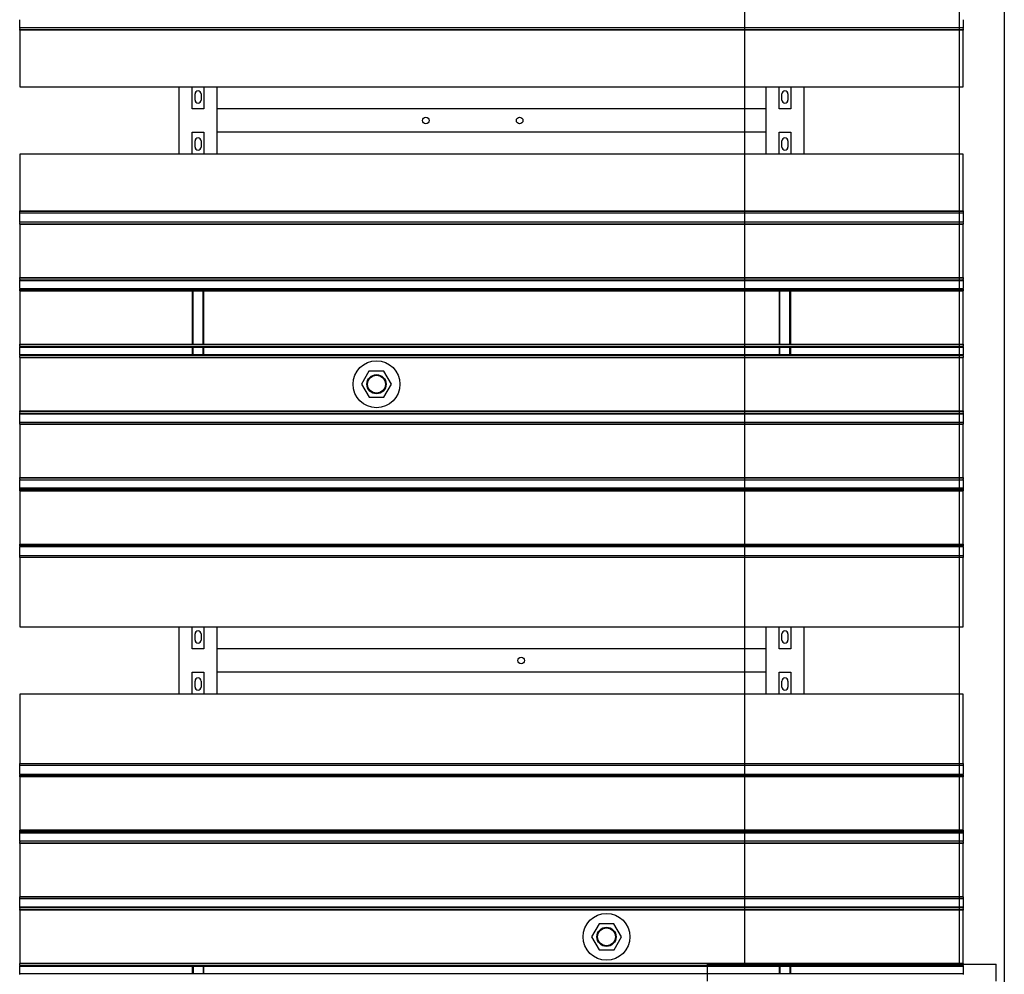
# Model space of a CAD drawing. Extents: x -89225 to 110569, y 13360 to 87647.
# Tile 318 of 478: x 47778 to 49876, y 71941 to 73974. Entities that reach past the tile are written whole.
import ezdxf

# ---------------------------------------------------------------- set-up
doc = ezdxf.new("R2010")
doc.units = 0
doc.layers.add('Iv-Lines 035', color=4, linetype='Continuous')

# ---------------------------------------------------------------- blocks, each defined once
blk = doc.blocks.new('Leidingwerk beluchtingsinstallatie')
for p, q in [((1296643.7, -930092), (1296643.7, -932270.8)), ((1297100.9, -930092), (1297100.9, -932270.8)), ((1296564.8, -932270.8), (1297179.8, -932270.8)), ((1296564.8, -932306.8), (1296564.8, -932270.8)), ((1297179.8, -932306.8), (1297179.8, -932270.8))]:
    blk.add_line(p, q)
blk = doc.blocks.new('Beluchtingselementen Bosman')
for p, q in [((1287289.4, -864104.3), (1287289.4, -864088.3)), ((1289299.4, -864088.3), (1289299.4, -864104.3)), ((1287289.4, -864105.8), (1287289.4, -864104.3)), ((1287289.4, -864105.8), (1287289.4, -864107.1)), ((1289299.4, -864105.8), (1287289.4, -864105.8)), ((1287289.4, -864109.9), (1287289.4, -864107.1)), ((1287289.4, -864110.6), (1287289.4, -864109.9)), ((1289299.4, -864109.9), (1287289.4, -864109.9)), ((1287289.4, -864110.6), (1287289.4, -864231.3)), ((1289299.4, -864110.6), (1287289.4, -864110.6)), ((1289299.4, -864104.3), (1289299.4, -864105.8)), ((1289299.4, -864107.1), (1289299.4, -864105.8)), ((1289299.4, -864107.1), (1289299.4, -864109.9)), ((1289299.4, -864109.9), (1289299.4, -864110.6)), ((1289299.4, -864231.3), (1289299.4, -864110.6)), ((1287289.4, -864231.3), (1289299.4, -864231.3)), ((1287629.4, -864374.5), (1287629.4, -864231.3)), ((1287656.9, -864277.9), (1287656.9, -864231.3)), ((1287681.9, -864231.3), (1287681.9, -864277.9)), ((1287709.4, -864231.3), (1287709.4, -864374.5)), ((1288879.4, -864374.5), (1288879.4, -864231.3)), ((1288906.9, -864277.9), (1288906.9, -864231.3)), ((1288931.9, -864231.3), (1288931.9, -864277.9)), ((1288959.4, -864231.3), (1288959.4, -864374.5)), ((1287662.9, -864259.3), (1287662.9, -864246.3)), ((1287675.9, -864246.3), (1287675.9, -864259.3)), ((1288912.9, -864259.3), (1288912.9, -864246.3)), ((1288925.9, -864246.3), (1288925.9, -864259.3)), ((1287681.9, -864277.9), (1287656.9, -864277.9)), ((1288879.4, -864277.8), (1287709.4, -864277.8)), ((1287709.4, -864277.8), (1287709.4, -864321.8)), ((1288879.4, -864321.8), (1288879.4, -864277.8)), ((1288931.9, -864277.9), (1288906.9, -864277.9)), ((1287656.9, -864374.5), (1287656.9, -864327.9)), ((1287656.9, -864327.9), (1287681.9, -864327.9)), ((1287681.9, -864327.9), (1287681.9, -864374.5)), ((1288879.4, -864327.8), (1287709.4, -864327.8)), ((1288906.9, -864374.5), (1288906.9, -864327.9)), ((1288906.9, -864327.9), (1288931.9, -864327.9)), ((1288931.9, -864327.9), (1288931.9, -864374.5)), ((1287662.9, -864359.5), (1287662.9, -864346.5)), ((1287675.9, -864346.5), (1287675.9, -864359.5)), ((1288912.9, -864359.5), (1288912.9, -864346.5)), ((1288925.9, -864346.5), (1288925.9, -864359.5)), ((1289299.4, -864374.5), (1287289.4, -864374.5)), ((1287289.4, -864374.5), (1287289.4, -864495.2)), ((1289299.4, -864495.2), (1289299.4, -864374.5)), ((1287289.4, -864495.9), (1287289.4, -864495.2)), ((1287289.4, -864495.2), (1289299.4, -864495.2)), ((1287289.4, -864498.7), (1287289.4, -864495.9)), ((1287289.4, -864495.9), (1289299.4, -864495.9)), ((1287289.4, -864498.7), (1287289.4, -864499.9)), ((1287289.4, -864501.5), (1287289.4, -864499.9)), ((1287289.4, -864499.9), (1289299.4, -864499.9)), ((1287289.4, -864517.5), (1287289.4, -864501.5)), ((1289299.4, -864495.2), (1289299.4, -864495.9)), ((1289299.4, -864495.9), (1289299.4, -864498.7)), ((1289299.4, -864499.9), (1289299.4, -864498.7)), ((1289299.4, -864499.9), (1289299.4, -864501.5)), ((1289299.4, -864501.5), (1289299.4, -864517.5)), ((1287289.4, -864519), (1287289.4, -864517.5)), ((1287289.4, -864519), (1287289.4, -864520.3)), ((1287289.4, -864519), (1289299.4, -864519)), ((1287289.4, -864523.1), (1287289.4, -864520.3)), ((1287289.4, -864523.8), (1287289.4, -864523.1)), ((1287289.4, -864523.1), (1289299.4, -864523.1)), ((1287289.4, -864523.8), (1287289.4, -864637.2)), ((1287289.4, -864523.8), (1289299.4, -864523.8)), ((1289299.4, -864517.5), (1289299.4, -864519)), ((1289299.4, -864520.3), (1289299.4, -864519)), ((1289299.4, -864520.3), (1289299.4, -864523.1)), ((1289299.4, -864523.1), (1289299.4, -864523.8)), ((1289299.4, -864637.2), (1289299.4, -864523.8)), ((1287289.4, -864637.9), (1287289.4, -864637.2)), ((1287289.4, -864637.2), (1289299.4, -864637.2)), ((1287289.4, -864640.7), (1287289.4, -864637.9)), ((1287289.4, -864637.9), (1289299.4, -864637.9)), ((1287289.4, -864640.7), (1287289.4, -864641.9)), ((1287289.4, -864643.5), (1287289.4, -864641.9)), ((1287289.4, -864641.9), (1289299.4, -864641.9)), ((1287289.4, -864659.5), (1287289.4, -864643.5)), ((1287289.4, -864643.5), (1289299.4, -864643.5)), ((1289299.4, -864637.2), (1289299.4, -864637.9)), ((1289299.4, -864637.9), (1289299.4, -864640.7)), ((1289299.4, -864641.9), (1289299.4, -864640.7)), ((1289299.4, -864641.9), (1289299.4, -864643.5)), ((1289299.4, -864643.5), (1289299.4, -864659.5)), ((1287289.4, -864661), (1287289.4, -864659.5)), ((1287289.4, -864661), (1287289.4, -864662.3)), ((1287289.4, -864661), (1289299.4, -864661)), ((1287289.4, -864665.1), (1287289.4, -864662.3)), ((1287289.4, -864662.3), (1289299.4, -864662.3)), ((1287289.4, -864665.8), (1287289.4, -864665.1)), ((1287289.4, -864665.1), (1289299.4, -864665.1)), ((1287289.4, -864665.8), (1287289.4, -864779.2)), ((1287289.4, -864665.8), (1289299.4, -864665.8)), ((1287656.9, -864665.8), (1287656.9, -864779.2)), ((1287658.9, -864779.2), (1287658.9, -864665.8)), ((1287679.9, -864779.2), (1287679.9, -864665.8)), ((1287681.9, -864779.2), (1287681.9, -864665.8)), ((1288906.9, -864665.8), (1288906.9, -864779.2)), ((1288908.9, -864779.2), (1288908.9, -864665.8)), ((1288929.9, -864779.2), (1288929.9, -864665.8)), ((1288931.9, -864779.2), (1288931.9, -864665.8)), ((1289299.4, -864659.5), (1289299.4, -864661)), ((1289299.4, -864662.3), (1289299.4, -864661)), ((1289299.4, -864662.3), (1289299.4, -864665.1)), ((1289299.4, -864665.1), (1289299.4, -864665.8)), ((1289299.4, -864779.2), (1289299.4, -864665.8)), ((1287289.4, -864779.9), (1287289.4, -864779.2)), ((1287289.4, -864779.2), (1289299.4, -864779.2)), ((1287289.4, -864782.7), (1287289.4, -864779.9)), ((1287289.4, -864779.9), (1289299.4, -864779.9)), ((1287289.4, -864782.7), (1287289.4, -864783.9)), ((1289299.4, -864779.2), (1289299.4, -864779.9)), ((1289299.4, -864779.9), (1289299.4, -864782.7)), ((1289299.4, -864783.9), (1289299.4, -864782.7)), ((1287289.4, -864785.5), (1287289.4, -864783.9)), ((1287289.4, -864783.9), (1289299.4, -864783.9)), ((1287289.4, -864801.5), (1287289.4, -864785.5)), ((1287289.4, -864785.5), (1289299.4, -864785.5)), ((1287289.4, -864803), (1287289.4, -864801.5)), ((1287289.4, -864801.5), (1289299.4, -864801.5)), ((1287289.4, -864803), (1287289.4, -864804.3)), ((1287289.4, -864803), (1289299.4, -864803)), ((1287289.4, -864807.1), (1287289.4, -864804.3)), ((1287656.9, -864785.5), (1287656.9, -864801.5)), ((1287658.9, -864801.5), (1287658.9, -864785.5)), ((1287679.9, -864801.5), (1287679.9, -864785.5)), ((1287681.9, -864801.5), (1287681.9, -864785.5)), ((1288906.9, -864785.5), (1288906.9, -864801.5)), ((1288908.9, -864801.5), (1288908.9, -864785.5)), ((1288929.9, -864801.5), (1288929.9, -864785.5)), ((1288931.9, -864801.5), (1288931.9, -864785.5)), ((1289299.4, -864783.9), (1289299.4, -864785.5)), ((1289299.4, -864785.5), (1289299.4, -864801.5)), ((1289299.4, -864801.5), (1289299.4, -864803)), ((1289299.4, -864804.3), (1289299.4, -864803)), ((1289299.4, -864804.3), (1289299.4, -864807.1)), ((1287289.4, -864807.8), (1287289.4, -864807.1)), ((1287289.4, -864807.1), (1289299.4, -864807.1)), ((1287289.4, -864807.8), (1287289.4, -864921.2)), ((1287289.4, -864807.8), (1289299.4, -864807.8)), ((1289299.4, -864807.1), (1289299.4, -864807.8)), ((1289299.4, -864921.2), (1289299.4, -864807.8)), ((1288033.4, -864837), (1288017.6, -864864.6)), ((1288065.2, -864836.9), (1288033.4, -864837)), ((1288081.2, -864864.4), (1288065.2, -864836.9)), ((1288017.6, -864864.6), (1288033.6, -864892.1)), ((1288065.4, -864892), (1288081.2, -864864.4)), ((1288033.6, -864892.1), (1288065.4, -864892)), ((1287289.4, -864921.9), (1287289.4, -864921.2)), ((1287289.4, -864921.2), (1289299.4, -864921.2)), ((1287289.4, -864924.7), (1287289.4, -864921.9)), ((1287289.4, -864921.9), (1289299.4, -864921.9)), ((1287289.4, -864924.7), (1287289.4, -864925.9)), ((1287289.4, -864927.5), (1287289.4, -864925.9)), ((1287289.4, -864925.9), (1289299.4, -864925.9)), ((1287289.4, -864943.5), (1287289.4, -864927.5)), ((1287289.4, -864927.5), (1289299.4, -864927.5)), ((1289299.4, -864921.2), (1289299.4, -864921.9)), ((1289299.4, -864921.9), (1289299.4, -864924.7)), ((1289299.4, -864925.9), (1289299.4, -864924.7)), ((1289299.4, -864925.9), (1289299.4, -864927.5)), ((1289299.4, -864927.5), (1289299.4, -864943.5)), ((1287289.4, -864945), (1287289.4, -864943.5)), ((1287289.4, -864945), (1287289.4, -864946.3)), ((1287289.4, -864945), (1289299.4, -864945)), ((1287289.4, -864949.1), (1287289.4, -864946.3)), ((1287289.4, -864949.8), (1287289.4, -864949.1)), ((1287289.4, -864949.1), (1289299.4, -864949.1)), ((1287289.4, -864949.8), (1287289.4, -865063.2)), ((1287289.4, -864949.8), (1289299.4, -864949.8)), ((1289299.4, -864943.5), (1289299.4, -864945)), ((1289299.4, -864946.3), (1289299.4, -864945)), ((1289299.4, -864946.3), (1289299.4, -864949.1)), ((1289299.4, -864949.1), (1289299.4, -864949.8)), ((1289299.4, -865063.2), (1289299.4, -864949.8)), ((1287289.4, -865063.9), (1287289.4, -865063.2)), ((1287289.4, -865063.2), (1289299.4, -865063.2)), ((1287289.4, -865066.7), (1287289.4, -865063.9)), ((1287289.4, -865063.9), (1289299.4, -865063.9)), ((1287289.4, -865066.7), (1287289.4, -865067.9)), ((1287289.4, -865069.5), (1287289.4, -865067.9)), ((1287289.4, -865067.9), (1289299.4, -865067.9)), ((1287289.4, -865085.5), (1287289.4, -865069.5)), ((1289299.4, -865063.2), (1289299.4, -865063.9)), ((1289299.4, -865063.9), (1289299.4, -865066.7)), ((1289299.4, -865067.9), (1289299.4, -865066.7)), ((1289299.4, -865067.9), (1289299.4, -865069.5)), ((1289299.4, -865069.5), (1289299.4, -865085.5)), ((1287289.4, -865087), (1287289.4, -865085.5)), ((1287289.4, -865085.5), (1289299.4, -865085.5)), ((1287289.4, -865087), (1287289.4, -865088.3)), ((1287289.4, -865087), (1289299.4, -865087)), ((1287289.4, -865091.1), (1287289.4, -865088.3)), ((1287289.4, -865088.3), (1289299.4, -865088.3)), ((1287289.4, -865091.8), (1287289.4, -865091.1)), ((1287289.4, -865091.1), (1289299.4, -865091.1)), ((1287289.4, -865091.8), (1287289.4, -865205.2)), ((1287289.4, -865091.8), (1289299.4, -865091.8)), ((1289299.4, -865085.5), (1289299.4, -865087)), ((1289299.4, -865088.3), (1289299.4, -865087)), ((1289299.4, -865088.3), (1289299.4, -865091.1)), ((1289299.4, -865091.1), (1289299.4, -865091.8)), ((1289299.4, -865205.2), (1289299.4, -865091.8)), ((1287289.4, -865205.9), (1287289.4, -865205.2)), ((1287289.4, -865205.2), (1289299.4, -865205.2)), ((1287289.4, -865208.7), (1287289.4, -865205.9)), ((1287289.4, -865205.9), (1289299.4, -865205.9)), ((1287289.4, -865208.7), (1287289.4, -865209.9)), ((1287289.4, -865208.7), (1289299.4, -865208.7)), ((1287289.4, -865211.5), (1287289.4, -865209.9)), ((1287289.4, -865209.9), (1289299.4, -865209.9)), ((1287289.4, -865227.5), (1287289.4, -865211.5)), ((1289299.4, -865205.2), (1289299.4, -865205.9)), ((1289299.4, -865205.9), (1289299.4, -865208.7)), ((1289299.4, -865209.9), (1289299.4, -865208.7)), ((1289299.4, -865209.9), (1289299.4, -865211.5)), ((1289299.4, -865211.5), (1289299.4, -865227.5)), ((1287289.4, -865229), (1287289.4, -865227.5)), ((1287289.4, -865229), (1287289.4, -865230.3)), ((1287289.4, -865229), (1289299.4, -865229)), ((1287289.4, -865233.1), (1287289.4, -865230.3)), ((1287289.4, -865233.8), (1287289.4, -865233.1)), ((1287289.4, -865233.1), (1289299.4, -865233.1)), ((1287289.4, -865233.8), (1287289.4, -865381.3)), ((1289299.4, -865227.5), (1289299.4, -865229)), ((1289299.4, -865230.3), (1289299.4, -865229)), ((1289299.4, -865230.3), (1289299.4, -865233.1)), ((1289299.4, -865233.1), (1289299.4, -865233.8)), ((1289299.4, -865381.3), (1289299.4, -865233.8)), ((1287289.4, -865381.3), (1289299.4, -865381.3)), ((1287629.4, -865524.5), (1287629.4, -865381.3)), ((1287656.9, -865427.9), (1287656.9, -865381.3)), ((1287681.9, -865381.3), (1287681.9, -865427.9)), ((1287709.4, -865381.3), (1287709.4, -865524.5)), ((1288879.4, -865524.5), (1288879.4, -865381.3)), ((1288906.9, -865427.9), (1288906.9, -865381.3)), ((1288931.9, -865381.3), (1288931.9, -865427.9)), ((1288959.4, -865381.3), (1288959.4, -865524.5)), ((1287662.9, -865409.3), (1287662.9, -865396.3)), ((1287675.9, -865396.3), (1287675.9, -865409.3)), ((1288912.9, -865409.3), (1288912.9, -865396.3)), ((1288925.9, -865396.3), (1288925.9, -865409.3)), ((1287681.9, -865427.9), (1287656.9, -865427.9)), ((1288879.4, -865427.8), (1287709.4, -865427.8)), ((1287709.4, -865427.8), (1287709.4, -865471.8)), ((1288879.4, -865471.8), (1288879.4, -865427.8)), ((1288931.9, -865427.9), (1288906.9, -865427.9)), ((1287656.9, -865524.5), (1287656.9, -865477.9)), ((1287656.9, -865477.9), (1287681.9, -865477.9)), ((1287662.9, -865509.5), (1287662.9, -865496.5)), ((1287675.9, -865496.5), (1287675.9, -865509.5)), ((1287681.9, -865477.9), (1287681.9, -865524.5)), ((1288879.4, -865477.8), (1287709.4, -865477.8)), ((1288906.9, -865524.5), (1288906.9, -865477.9)), ((1288906.9, -865477.9), (1288931.9, -865477.9)), ((1288912.9, -865509.5), (1288912.9, -865496.5)), ((1288925.9, -865496.5), (1288925.9, -865509.5)), ((1288931.9, -865477.9), (1288931.9, -865524.5)), ((1289299.4, -865524.5), (1287289.4, -865524.5)), ((1287289.4, -865524.5), (1287289.4, -865672)), ((1289299.4, -865672), (1289299.4, -865524.5)), ((1287289.4, -865672.7), (1287289.4, -865672)), ((1287289.4, -865675.5), (1287289.4, -865672.7)), ((1289299.4, -865672.7), (1287289.4, -865672.7)), ((1287289.4, -865675.5), (1287289.4, -865676.7)), ((1287289.4, -865678.3), (1287289.4, -865676.7)), ((1289299.4, -865676.7), (1287289.4, -865676.7)), ((1287289.4, -865694.3), (1287289.4, -865678.3)), ((1289299.4, -865672), (1289299.4, -865672.7)), ((1289299.4, -865672.7), (1289299.4, -865675.5)), ((1289299.4, -865676.7), (1289299.4, -865675.5)), ((1289299.4, -865676.7), (1289299.4, -865678.3)), ((1289299.4, -865678.3), (1289299.4, -865694.3)), ((1287289.4, -865695.8), (1287289.4, -865694.3)), ((1287289.4, -865695.8), (1287289.4, -865697.1)), ((1289299.4, -865695.8), (1287289.4, -865695.8)), ((1287289.4, -865699.9), (1287289.4, -865697.1)), ((1289299.4, -865697.1), (1287289.4, -865697.1)), ((1287289.4, -865700.6), (1287289.4, -865699.9)), ((1289299.4, -865699.9), (1287289.4, -865699.9)), ((1287289.4, -865700.6), (1287289.4, -865814)), ((1289299.4, -865700.6), (1287289.4, -865700.6)), ((1289299.4, -865694.3), (1289299.4, -865695.8)), ((1289299.4, -865697.1), (1289299.4, -865695.8)), ((1289299.4, -865697.1), (1289299.4, -865699.9)), ((1289299.4, -865699.9), (1289299.4, -865700.6)), ((1289299.4, -865814), (1289299.4, -865700.6)), ((1287289.4, -865814.7), (1287289.4, -865814)), ((1289299.4, -865814), (1287289.4, -865814)), ((1287289.4, -865817.5), (1287289.4, -865814.7)), ((1289299.4, -865814.7), (1287289.4, -865814.7)), ((1287289.4, -865817.5), (1287289.4, -865818.7)), ((1289299.4, -865817.5), (1287289.4, -865817.5)), ((1287289.4, -865820.3), (1287289.4, -865818.7)), ((1289299.4, -865818.7), (1287289.4, -865818.7)), ((1287289.4, -865836.3), (1287289.4, -865820.3)), ((1289299.4, -865820.3), (1287289.4, -865820.3)), ((1289299.4, -865814), (1289299.4, -865814.7)), ((1289299.4, -865814.7), (1289299.4, -865817.5)), ((1289299.4, -865818.7), (1289299.4, -865817.5)), ((1289299.4, -865818.7), (1289299.4, -865820.3)), ((1289299.4, -865820.3), (1289299.4, -865836.3)), ((1287289.4, -865837.8), (1287289.4, -865836.3)), ((1287289.4, -865837.8), (1287289.4, -865839.1)), ((1289299.4, -865837.8), (1287289.4, -865837.8)), ((1287289.4, -865841.9), (1287289.4, -865839.1)), ((1287289.4, -865842.6), (1287289.4, -865841.9)), ((1289299.4, -865841.9), (1287289.4, -865841.9)), ((1287289.4, -865842.6), (1287289.4, -865956)), ((1289299.4, -865842.6), (1287289.4, -865842.6)), ((1289299.4, -865836.3), (1289299.4, -865837.8)), ((1289299.4, -865839.1), (1289299.4, -865837.8)), ((1289299.4, -865839.1), (1289299.4, -865841.9)), ((1289299.4, -865841.9), (1289299.4, -865842.6)), ((1289299.4, -865956), (1289299.4, -865842.6)), ((1287289.4, -865956.7), (1287289.4, -865956)), ((1289299.4, -865956), (1287289.4, -865956)), ((1287289.4, -865959.5), (1287289.4, -865956.7)), ((1289299.4, -865956.7), (1287289.4, -865956.7)), ((1289299.4, -865956), (1289299.4, -865956.7)), ((1289299.4, -865956.7), (1289299.4, -865959.5)), ((1287289.4, -865959.5), (1287289.4, -865960.7)), ((1287289.4, -865962.3), (1287289.4, -865960.7)), ((1289299.4, -865960.7), (1287289.4, -865960.7)), ((1287289.4, -865978.3), (1287289.4, -865962.3)), ((1287289.4, -865979.8), (1287289.4, -865978.3)), ((1289299.4, -865978.3), (1287289.4, -865978.3)), ((1289299.4, -865960.7), (1289299.4, -865959.5)), ((1289299.4, -865960.7), (1289299.4, -865962.3)), ((1289299.4, -865962.3), (1289299.4, -865978.3)), ((1289299.4, -865978.3), (1289299.4, -865979.8)), ((1287289.4, -865979.8), (1287289.4, -865981.1)), ((1289299.4, -865979.8), (1287289.4, -865979.8)), ((1287289.4, -865983.9), (1287289.4, -865981.1)), ((1287289.4, -865984.6), (1287289.4, -865983.9)), ((1289299.4, -865983.9), (1287289.4, -865983.9)), ((1287289.4, -865984.6), (1287289.4, -866098)), ((1289299.4, -865984.6), (1287289.4, -865984.6)), ((1289299.4, -865981.1), (1289299.4, -865979.8)), ((1289299.4, -865981.1), (1289299.4, -865983.9)), ((1289299.4, -865983.9), (1289299.4, -865984.6)), ((1289299.4, -866098), (1289299.4, -865984.6)), ((1288523.4, -866013.8), (1288507.6, -866041.4)), ((1288555.2, -866013.7), (1288523.4, -866013.8)), ((1288571.2, -866041.2), (1288555.2, -866013.7)), ((1288507.6, -866041.4), (1288523.6, -866068.9)), ((1288555.4, -866068.8), (1288571.2, -866041.2)), ((1288523.6, -866068.9), (1288555.4, -866068.8)), ((1287289.4, -866098.7), (1287289.4, -866098)), ((1289299.4, -866098), (1287289.4, -866098)), ((1287289.4, -866101.5), (1287289.4, -866098.7)), ((1289299.4, -866098.7), (1287289.4, -866098.7)), ((1287289.4, -866101.5), (1287289.4, -866102.7)), ((1287289.4, -866104.3), (1287289.4, -866102.7)), ((1289299.4, -866102.7), (1287289.4, -866102.7)), ((1287289.4, -866120.3), (1287289.4, -866104.3)), ((1289299.4, -866104.3), (1287289.4, -866104.3)), ((1287656.9, -866104.3), (1287656.9, -866120.3)), ((1287658.9, -866104.3), (1287658.9, -866120.3)), ((1287679.9, -866104.3), (1287679.9, -866120.3)), ((1287681.9, -866120.3), (1287681.9, -866104.3)), ((1288906.9, -866104.3), (1288906.9, -866120.3)), ((1288908.9, -866104.3), (1288908.9, -866120.3)), ((1288929.9, -866104.3), (1288929.9, -866120.3)), ((1288931.9, -866120.3), (1288931.9, -866104.3)), ((1289299.4, -866098), (1289299.4, -866098.7)), ((1289299.4, -866098.7), (1289299.4, -866101.5)), ((1289299.4, -866102.7), (1289299.4, -866101.5)), ((1289299.4, -866102.7), (1289299.4, -866104.3)), ((1289299.4, -866104.3), (1289299.4, -866120.3)), ((1287289.4, -866121.8), (1287289.4, -866120.3)), ((1289299.4, -866120.3), (1287289.4, -866120.3)), ((1289299.4, -866120.3), (1289299.4, -866121.8))]:
    blk.add_line(p, q)
for centre, radius in [((1288154.4, -864302.8), 7), ((1288354.4, -864302.8), 7), ((1288049.4, -864864.5), 50), ((1288049.4, -864864.5), 20.5), ((1288049.4, -864864.5), 19), ((1288357.4, -865452.8), 7), ((1288539.4, -866041.3), 50), ((1288539.4, -866041.3), 20.5), ((1288539.4, -866041.3), 19)]:
    blk.add_circle(centre, radius)
for centre, start, end in [((1287669.4, -864246.3), 360, 180), ((1288919.4, -864246.3), 0, 180), ((1287669.4, -864259.3), 180, 360), ((1288919.4, -864259.3), 180, 0), ((1287669.4, -864346.5), 0, 180), ((1288919.4, -864346.5), 360, 180), ((1287669.4, -864359.5), 180, 0), ((1288919.4, -864359.5), 180, 360), ((1287669.4, -865396.3), 360, 180), ((1288919.4, -865396.3), 0, 180), ((1287669.4, -865409.3), 180, 360), ((1288919.4, -865409.3), 180, 0), ((1287669.4, -865496.5), 0, 180), ((1288919.4, -865496.5), 360, 180), ((1287669.4, -865509.5), 180, 0), ((1288919.4, -865509.5), 180, 360)]:
    blk.add_arc(centre, 6.5, start, end)

msp = doc.modelspace()

# ---------------------------------------------------------------- linework, layer by layer
at = {"layer": 'Iv-Lines 035'}
msp.add_line((49875.9, 77587.7), (49875.9, 64138.1), dxfattribs=at)

# ---------------------------------------------------------------- block references
for name, p in [('Leidingwerk beluchtingsinstallatie', (-1247321.4, 1004233.5)), ('Beluchtingselementen Bosman', (-1239510.9, 938062.2))]:
    msp.add_blockref(name, p, dxfattribs=at)

doc.saveas('drawing.dxf')
